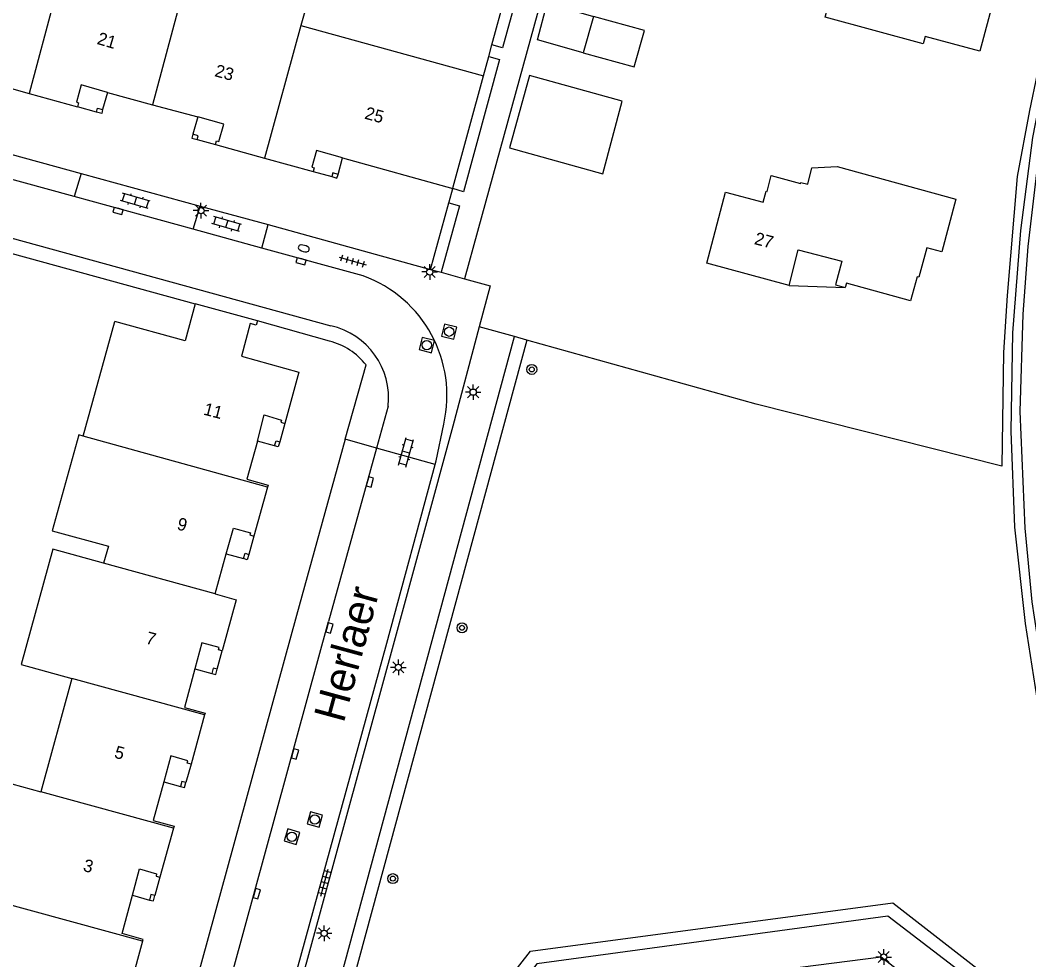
# Model space of a CAD drawing. Extents: x 136000 to 141014, y 402000 to 403500.
# Drawn here: x 139006.2 to 139086.9, y 402546.4 to 402621.6 of the extents above; entities that cross this region are included whole.
import ezdxf

# ---------------------------------------------------------------- set-up
doc = ezdxf.new("R2010")
doc.units = 0
for name, color, linetype in [('gg-afsc-hekwerk', 7, 'Continuous'), ('gg-afsc-muur', 7, 'Continuous'), ('gg-anno-huisnummerreeks BGT', 7, 'Continuous'), ('gg-anno-openbare ruimte label', 7, 'Continuous'), ('gg-bbg-bijgebouw', 7, 'Continuous'), ('gg-bbg-gedigitaliseerde bebouwing', 7, 'Continuous'), ('gg-bbg-hoofdgebouw', 7, 'Continuous'), ('gg-bbg-luifel en loopbrug', 7, 'Continuous'), ('gg-bbg-onder overbouw', 7, 'Continuous'), ('gg-bbg-pand overbouw', 7, 'Continuous'), ('gg-bbg-pilaar onder overbouw', 7, 'Continuous'), ('gg-bbg-pilaar pand', 7, 'Continuous'), ('gg-bbg-tussenscheiding', 7, 'Continuous'), ('gg-knt-verharding', 7, 'Continuous'), ('gg-knt-verharding nz', 7, 'Continuous'), ('gg-kntw-bovenkant insteek waterloop', 7, 'Continuous'), ('gg-kntw-waterlijn', 7, 'Continuous'), ('gt-grn-groengrens', 7, 'Continuous'), ('gt-grn-weggrens', 7, 'Continuous'), ('gt-symb-boom', 7, 'Continuous'), ('gt-symb-brandkraan', 7, 'Continuous'), ('gt-symb-klinker verharding', 7, 'Continuous'), ('gt-symb-kolk', 7, 'Continuous'), ('gt-symb-lichtmast', 7, 'Continuous'), ('gt-symb-rioolschacht', 7, 'Continuous'), ('gt-symb-tegel verharding', 7, 'Continuous')]:
    doc.layers.add(name, color=color, linetype=linetype)

# ---------------------------------------------------------------- blocks, each defined once
blk = doc.blocks.new('gt0-KOLK')
at = {"layer": 'gt-symb-kolk'}
blk.add_lwpolyline([(0, 0), (0.375, 0), (0.375, 0.4), (-0.375, 0.4), (-0.375, 0), (0, 0)], dxfattribs=at)
blk = doc.blocks.new('gt0-RS')
at = {"layer": 'gt-symb-rioolschacht'}
blk.add_lwpolyline([(-0.5, -0.5), (0.5, -0.5), (0.5, 0.5), (-0.5, 0.5)], close=True, dxfattribs=at)
blk.add_circle((0, 0), 0.375, dxfattribs=at)
blk = doc.blocks.new('gt0-LMAST')
at = {"layer": 'gt-symb-lichtmast'}
for p, q in [((-0.182, 0.173), (-0.447, 0.438)), ((-0.005, 0.246), (-0.005, 0.621)), ((0.172, 0.173), (0.437, 0.438)), ((-0.255, -0.004), (-0.63, -0.004)), ((-0.182, -0.181), (-0.447, -0.446)), ((-0.005, -0.254), (-0.005, -0.629)), ((0.437, -0.446), (0.172, -0.181)), ((0.245, -0.004), (0.62, -0.004))]:
    blk.add_line(p, q, dxfattribs=at)
blk.add_circle((-0.005, -0.004), 0.25, dxfattribs=at)
blk = doc.blocks.new('gt0-TEG1')
at = {"layer": 'gt-symb-tegel verharding'}
for p, q in [((-1.125, 0), (1.125, 0)), ((-0.9, -0.25), (-0.9, 0.25)), ((-0.45, -0.25), (-0.45, 0.25)), ((0, -0.25), (0, 0.25)), ((0.45, -0.25), (0.45, 0.25)), ((0.9, -0.25), (0.9, 0.25))]:
    blk.add_line(p, q, dxfattribs=at)
blk = doc.blocks.new('gt0-BOOM')
at = {"layer": 'gt-symb-boom'}
for radius in [0.4, 0.2]:
    blk.add_circle((0, 0), radius, dxfattribs=at)
blk = doc.blocks.new('gt0-KL1')
at = {"layer": 'gt-symb-klinker verharding'}
for p, q in [((-1.15, 0.3), (1.15, 0.3)), ((-1, -0.3), (-1, 0.3)), ((-0.5, 0.3), (-0.5, 0.45)), ((0, -0.3), (0, 0.3)), ((0.5, 0.3), (0.5, 0.45)), ((1, -0.3), (1, 0.3)), ((-1.15, -0.3), (1.15, -0.3)), ((-0.5, -0.45), (-0.5, -0.3)), ((0.5, -0.45), (0.5, -0.3))]:
    blk.add_line(p, q, dxfattribs=at)
blk = doc.blocks.new('gt0-BR')
at = {"layer": 'gt-symb-brandkraan'}
for centre, radius, start, end in [((-0.244, 0), 0.206, 107.56694, 252.43307), ((0.599, -2.664), 3, 106.89205, 107.56694), ((0, -0.691), 0.938, 73.10799, 106.89205), ((-0.599, -2.664), 3, 72.43309, 73.10799), ((0.244, 0), 0.206, 287.56695, 72.43309), ((0.599, 2.664), 3, 252.43307, 253.10797), ((0, 0.691), 0.938, 253.10797, 286.89206), ((-0.599, 2.664), 3, 286.89206, 287.56695)]:
    blk.add_arc(centre, radius, start, end, dxfattribs=at)

msp = doc.modelspace()

# ---------------------------------------------------------------- linework, layer by layer
at = {"layer": 'gg-afsc-hekwerk'}
for p, q in [((139043.95, 402619.622), (139046.928, 402630.632)), ((139043.699, 402618.694), (139043.95, 402619.622)), ((139043.28, 402617.145), (139043.699, 402618.694))]:
    msp.add_line(p, q, dxfattribs=at)
msp.add_lwpolyline([(139092.252, 402635.227), (139091.341, 402632.095), (139088.201, 402620.257), (139086.987, 402614.379), (139085.987, 402609.092)], dxfattribs=at)
at = {"layer": 'gg-afsc-muur'}
msp.add_line((138995.333, 402605.736), (139020.205, 402598.909), dxfattribs=at)
at = {"layer": 'gg-bbg-bijgebouw'}
msp.add_line((139052.089, 402621.913), (139051.261, 402618.999), dxfattribs=at)
for points in [[(139051.261, 402618.999), (139047.585, 402620.043), (139048.37, 402622.969), (139052.089, 402621.913)], [(139046.96, 402617.184), (139045.355, 402611.382), (139052.814, 402609.319), (139054.379, 402615.132), (139046.96, 402617.184)]]:
    msp.add_lwpolyline(points, dxfattribs=at)
at = {"layer": 'gg-bbg-gedigitaliseerde bebouwing'}
for p, q in [((139011.233, 402588.31), (139013.756, 402597.498)), ((139010.332, 402568.895), (139007.845, 402559.831))]:
    msp.add_line(p, q, dxfattribs=at)
for points in [[(139019.176, 402623.79), (139019.988, 402626.737), (139029.474, 402624.122), (139028.662, 402621.175)], [(139011.233, 402588.31), (139010.868, 402588.41), (139008.758, 402580.728), (139013.242, 402579.497), (139012.867, 402578.129)], [(139012.867, 402578.129), (139008.803, 402579.248), (139006.261, 402570.016), (139010.332, 402568.895)], [(139001.45, 402551.843), (139003.945, 402560.905), (139007.845, 402559.831)]]:
    msp.add_lwpolyline(points, dxfattribs=at)
at = {"layer": 'gg-bbg-hoofdgebouw'}
for p, q in [((139028.662, 402621.175), (139043.28, 402617.145)), ((139002.97, 402616.833), (139006.897, 402615.75)), ((139040.851, 402608.257), (139043.28, 402617.145)), ((139013.164, 402615.808), (139016.779, 402614.836)), ((139006.897, 402615.75), (139010.768, 402614.682)), ((139016.779, 402614.836), (139020.4, 402613.862)), ((139021.817, 402611.645), (139025.74, 402610.56)), ((139025.74, 402610.56), (139029.633, 402609.483)), ((139031.994, 402610.578), (139040.817, 402608.132)), ((139040.817, 402608.132), (139040.851, 402608.257)), ((139020.205, 402598.909), (139019.384, 402595.941)), ((139025.17, 402597.535), (139020.205, 402598.909)), ((139019.384, 402595.941), (139013.756, 402597.498)), ((139025.982, 402584.232), (139024.877, 402580.308)), ((139021.794, 402575.671), (139022.679, 402578.88)), ((139020.943, 402565.986), (139019.865, 402562.055)), ((139018.462, 402556.932), (139017.366, 402552.997)), ((139015.977, 402547.867), (139014.903, 402543.93))]:
    msp.add_line(p, q, dxfattribs=at)
for points in [[(139070.613, 402621.859), (139072.696, 402629.684), (139076.278, 402628.728), (139078.219, 402635.93), (139086.871, 402633.603), (139083.006, 402619.122), (139078.638, 402620.291), (139078.478, 402619.716), (139070.613, 402621.859)], [(139067.736, 402600.355), (139061.147, 402602.15), (139062.656, 402607.853), (139065.652, 402607.046), (139065.898, 402607.922), (139065.972, 402607.901), (139066.311, 402609.176), (139068.648, 402608.543), (139068.667, 402608.621), (139069.224, 402608.484), (139069.567, 402609.79), (139071.572, 402609.895), (139081.092, 402607.281), (139079.963, 402603.072), (139078.757, 402603.395), (139078.116, 402601.031), (139077.992, 402601.066), (139077.465, 402599.151), (139072.331, 402600.564), (139072.228, 402600.211)], [(139067.736, 402600.355), (139068.47, 402603.211), (139071.945, 402602.318), (139071.454, 402600.41), (139072.228, 402600.211)], [(139025.17, 402597.535), (139025.065, 402597.19), (139024.596, 402597.333), (139023.906, 402594.706), (139028.497, 402593.419), (139027.358, 402589.329)], [(139025.178, 402587.909), (139024.331, 402584.866), (139026.028, 402584.396), (139025.982, 402584.232)], [(139021.794, 402575.671), (139023.481, 402575.206), (139022.359, 402571.124)], [(139020.17, 402569.687), (139019.331, 402566.593), (139020.985, 402566.14), (139020.943, 402565.986)], [(139017.677, 402560.627), (139016.843, 402557.534), (139018.505, 402557.086), (139018.462, 402556.932)], [(139015.977, 402547.867), (139016.019, 402548.021), (139014.361, 402548.481), (139015.18, 402551.55)]]:
    msp.add_lwpolyline(points, dxfattribs=at)
at = {"layer": 'gg-bbg-luifel en loopbrug'}
msp.add_line((139067.736, 402600.355), (139072.228, 402600.211), dxfattribs=at)
msp.add_lwpolyline([(139051.261, 402618.999), (139055.346, 402617.873), (139056.151, 402620.793), (139052.089, 402621.913)], dxfattribs=at)
at = {"layer": 'gg-bbg-onder overbouw'}
for points in [[(139013.164, 402615.808), (139011.068, 402616.425), (139010.685, 402615.048), (139010.866, 402614.99), (139010.768, 402614.682)], [(139021.817, 402611.645), (139021.902, 402611.953), (139022.086, 402611.903), (139022.499, 402613.28), (139020.4, 402613.862)], [(139031.994, 402610.578), (139029.892, 402611.178), (139029.524, 402609.848), (139029.718, 402609.791), (139029.633, 402609.483)], [(139025.178, 402587.909), (139025.726, 402590.01), (139027.101, 402589.598), (139027.05, 402589.415), (139027.358, 402589.329)], [(139022.679, 402578.88), (139023.251, 402580.953), (139024.618, 402580.568), (139024.569, 402580.395), (139024.877, 402580.308)], [(139022.359, 402571.124), (139022.054, 402571.204), (139022.102, 402571.388), (139020.735, 402571.77), (139020.17, 402569.687)], [(139019.865, 402562.055), (139019.56, 402562.127), (139019.604, 402562.312), (139018.241, 402562.719), (139017.677, 402560.627)], [(139015.18, 402551.55), (139015.746, 402553.673), (139017.109, 402553.266), (139017.058, 402553.083), (139017.366, 402552.997)]]:
    msp.add_lwpolyline(points, dxfattribs=at)
at = {"layer": 'gg-bbg-pand overbouw'}
for p, q in [((139013.164, 402615.808), (139012.785, 402614.453)), ((139012.303, 402614.249), (139010.768, 402614.682)), ((139020.4, 402613.862), (139020.016, 402612.472)), ((139020.349, 402612.053), (139021.817, 402611.645)), ((139031.63, 402609.266), (139031.994, 402610.578)), ((139029.633, 402609.483), (139031.121, 402609.085)), ((139027.358, 402589.329), (139026.969, 402587.855)), ((139026.541, 402587.526), (139025.178, 402587.909)), ((139024.877, 402580.308), (139024.49, 402578.845)), ((139022.679, 402578.88), (139024.056, 402578.506)), ((139021.948, 402569.642), (139022.359, 402571.124)), ((139020.17, 402569.687), (139021.523, 402569.313)), ((139019.865, 402562.055), (139019.45, 402560.587)), ((139017.677, 402560.627), (139019.023, 402560.252)), ((139017.366, 402552.997), (139016.966, 402551.533)), ((139015.18, 402551.55), (139016.535, 402551.172))]:
    msp.add_line(p, q, dxfattribs=at)
at = {"layer": 'gg-bbg-pilaar onder overbouw'}
for points in [[(139012.303, 402614.249), (139012.378, 402614.553), (139012.785, 402614.453)], [(139020.349, 402612.053), (139020.431, 402612.362), (139020.016, 402612.472)], [(139031.63, 402609.266), (139031.213, 402609.391), (139031.121, 402609.085)], [(139026.541, 402587.526), (139026.665, 402587.94), (139026.969, 402587.855)], [(139024.056, 402578.506), (139024.188, 402578.937), (139024.49, 402578.845)], [(139021.948, 402569.642), (139021.627, 402569.724), (139021.523, 402569.313)], [(139019.45, 402560.587), (139019.133, 402560.67), (139019.023, 402560.252)], [(139016.966, 402551.533), (139016.633, 402551.607), (139016.535, 402551.172)]]:
    msp.add_lwpolyline(points, dxfattribs=at)
at = {"layer": 'gg-bbg-pilaar pand'}
for points in [[(139012.785, 402614.453), (139012.71, 402614.148), (139012.303, 402614.249)], [(139020.016, 402612.472), (139019.933, 402612.163), (139020.349, 402612.053)], [(139031.121, 402609.085), (139031.544, 402608.958), (139031.63, 402609.266)], [(139026.969, 402587.855), (139026.844, 402587.443), (139026.541, 402587.526)], [(139024.49, 402578.845), (139024.358, 402578.414), (139024.056, 402578.506)], [(139021.523, 402569.313), (139021.844, 402569.232), (139021.948, 402569.642)], [(139019.023, 402560.252), (139019.341, 402560.168), (139019.45, 402560.587)], [(139016.535, 402551.172), (139016.869, 402551.097), (139016.966, 402551.533)]]:
    msp.add_lwpolyline(points, dxfattribs=at)
at = {"layer": 'gg-bbg-tussenscheiding'}
for p, q in [((139009.767, 402626.384), (139006.897, 402615.75)), ((139019.176, 402623.79), (139016.779, 402614.836)), ((139028.662, 402621.175), (139025.74, 402610.56)), ((139025.982, 402584.232), (139011.233, 402588.31)), ((139021.794, 402575.671), (139012.867, 402578.129)), ((139020.943, 402565.986), (139010.332, 402568.895)), ((139018.462, 402556.932), (139007.845, 402559.831)), ((139015.977, 402547.867), (139001.45, 402551.843))]:
    msp.add_line(p, q, dxfattribs=at)
at = {"layer": 'gg-knt-verharding'}
for p, q in [((139055.112, 402649.429), (139042.781, 402604.686)), ((139000, 402612.368), (139011.063, 402609.339)), ((139011.063, 402609.339), (139020.586, 402606.732)), ((139040.523, 402607.061), (139040.817, 402608.132)), ((139039.038, 402601.656), (139040.501, 402606.98)), ((139040.501, 402606.98), (139040.523, 402607.061)), ((139020.586, 402606.732), (139026.027, 402605.242)), ((139000, 402605.667), (139031.048, 402597.148)), ((139025.529, 402603.366), (139026.027, 402605.242)), ((139026.027, 402605.242), (139039.038, 402601.656)), ((139042.781, 402604.686), (139041.741, 402600.911)), ((139033.641, 402601.142), (139025.529, 402603.366)), ((139039.038, 402601.656), (139039.878, 402601.424)), ((139039.878, 402601.424), (139041.741, 402600.911)), ((139030.955, 402595.913), (139025.17, 402597.535)), ((139032.203, 402588.064), (139033.87, 402594.009)), ((139035.633, 402590.702), (139034.706, 402587.357)), ((139032.203, 402588.064), (139028.306, 402573.956)), ((139034.706, 402587.357), (139032.203, 402588.064)), ((139035.523, 402571.744), (139039.408, 402586.029)), ((139028.306, 402573.956), (139017.429, 402534.261)), ((139024.432, 402531.3), (139035.523, 402571.744)), ((139036.041, 402571.565), (139024.973, 402531.181))]:
    msp.add_line(p, q, dxfattribs=at)
for points in [[(139046.937, 402630.666), (139047.845, 402630.426), (139044.801, 402619.392), (139043.95, 402619.622)], [(139043.699, 402618.694), (139044.554, 402618.457), (139041.678, 402607.877), (139040.817, 402608.132)], [(139040.501, 402606.98), (139041.347, 402606.751), (139039.878, 402601.424)], [(139041.741, 402600.911), (139043.806, 402600.342), (139042.932, 402597.066)], [(139042.932, 402597.066), (139040.806, 402589.096), (139036.041, 402571.565)], [(139039.408, 402586.029), (139039.493, 402586.342), (139040.089, 402589.275)], [(139084.031, 402485.199), (139099.117, 402504.609), (139095.785, 402530.541), (139075.094, 402546.61), (139049.177, 402543.297), (139034.578, 402524.595)]]:
    msp.add_lwpolyline(points, dxfattribs=at)
for centre, radius, start, end in [((139030.146, 402591.558), 10.202, 347.07076, 69.96462), ((139029.755, 402591.374), 5.917, 353.47363, 77.37439), ((139029.599, 402590.653), 5.432, 38.15622, 75.54079)]:
    msp.add_arc(centre, radius, start, end, dxfattribs=at)
at = {"layer": 'gg-knt-verharding nz'}
for p, q in [((139010.512, 402607.482), (139000, 402610.364)), ((139011.063, 402609.339), (139010.512, 402607.482)), ((139020.039, 402604.871), (139010.512, 402607.482)), ((139020.039, 402604.871), (139020.586, 402606.732)), ((139025.529, 402603.366), (139020.039, 402604.871)), ((139034.706, 402587.357), (139030.878, 402573.48))]:
    msp.add_line(p, q, dxfattribs=at)
msp.add_lwpolyline([(139014.234, 402512.815), (139018.218, 402527.235), (139030.878, 402573.48)], dxfattribs=at)
at = {"layer": 'gg-kntw-bovenkant insteek waterloop'}
msp.add_lwpolyline([(139092.609, 402633.574), (139090.617, 402626.802), (139088.79, 402620.27), (139087.216, 402612.204), (139086.26, 402604.781), (139085.618, 402596.571), (139085.471, 402588.718), (139085.789, 402581.011), (139086.642, 402573.296), (139087.835, 402565.616), (139089.409, 402558.341), (139091.347, 402550.925), (139093.782, 402543.679), (139096.706, 402536.488), (139098.09, 402533.793)], dxfattribs=at)
at = {"layer": 'gg-kntw-waterlijn'}
msp.add_lwpolyline([(139090.326, 402623.684), (139088.758, 402616.418), (139087.656, 402610.3), (139086.844, 402603.482), (139086.447, 402598.085), (139086.214, 402590.29), (139086.602, 402580.953), (139087.161, 402575.035), (139087.908, 402570.126), (139089.331, 402562.155), (139092.084, 402551.069), (139093.474, 402547.084), (139096.213, 402539.602), (139098.121, 402535.096), (139101.958, 402527.616), (139105.255, 402521.995), (139110.174, 402514.157), (139145.369, 402459.509), (139146.056, 402459.895)], dxfattribs=at)
at = {"layer": 'gt-grn-groengrens'}
for p, q in [((139045.742, 402596.28), (139042.932, 402597.066)), ((139046.73, 402596.003), (139045.742, 402596.28))]:
    msp.add_line(p, q, dxfattribs=at)
for points in [[(139085.987, 402609.092), (139085.185, 402599.578), (139084.909, 402595.012), (139084.757, 402585.898), (139065.102, 402590.861), (139046.73, 402596.003)], [(139096.998, 402533.499), (139075.648, 402549.869), (139047.546, 402546.076), (139033.477, 402528.063), (139029.775, 402529.073), (139029.04, 402529.349), (139028.612, 402529.655), (139028.367, 402530.083), (139028.214, 402530.634), (139028.214, 402531.277), (139028.306, 402531.614), (139028.335, 402531.937), (139045.742, 402596.28)], [(139046.73, 402596.003), (139029.522, 402532.566), (139029.438, 402531.95), (139029.346, 402531.522), (139029.407, 402531.002), (139029.438, 402530.542), (139029.775, 402530.236), (139030.142, 402529.991), (139033.049, 402529.165), (139047.026, 402547.086), (139076.045, 402550.94), (139096.32, 402535.17)]]:
    msp.add_lwpolyline(points, dxfattribs=at)
at = {"layer": 'gt-grn-weggrens'}
msp.add_line((139039.408, 402586.029), (139034.706, 402587.357), dxfattribs=at)

# ---------------------------------------------------------------- block references
at = {"layer": 'gt-symb-boom'}
for p in [(139047.134, 402593.646), (139041.552, 402572.963), (139036.016, 402552.884)]:
    msp.add_blockref('gt0-BOOM', p, dxfattribs=at)
at = {"layer": 'gt-symb-brandkraan', "rotation": -15.134475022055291}
msp.add_blockref('gt0-BR', (139028.889, 402603.341), dxfattribs=at)
at = {"layer": 'gt-symb-klinker verharding'}
for p, rotation in [((139015.404, 402607.148), 163.79481462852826), ((139022.717, 402605.29), 163.79481463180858), ((139037.07, 402587.021), 74.68454880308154)]:
    msp.add_blockref('gt0-KL1', p, dxfattribs=dict(at, rotation=rotation))
at = {"layer": 'gt-symb-kolk'}
for p, rotation in [((139014.07, 402606.525), 164.57402962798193), ((139028.721, 402602.495), 164.6292745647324), ((139033.988, 402584.691), -105.06423394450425), ((139030.752, 402573.003), -105.37072543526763), ((139027.996, 402562.918), -105.37072543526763), ((139024.934, 402551.744), -105.37072543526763)]:
    msp.add_blockref('gt0-KOLK', p, dxfattribs=dict(at, rotation=rotation))
at = {"layer": 'gt-symb-lichtmast'}
for p in [(139020.661, 402606.37), (139038.978, 402601.462), (139042.451, 402591.832), (139036.463, 402569.796), (139030.524, 402548.509), (139075.314, 402546.611)]:
    msp.add_blockref('gt0-LMAST', p, dxfattribs=at)
at = {"layer": 'gt-symb-rioolschacht'}
for p, rotation in [((139040.524, 402596.672), -14.008443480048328), ((139038.735, 402595.596), -14.008443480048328), ((139029.77, 402557.618), -16.677293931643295), ((139027.94, 402556.24), -16.02410965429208)]:
    msp.add_blockref('gt0-RS', p, dxfattribs=dict(at, rotation=rotation))
at = {"layer": 'gt-symb-tegel verharding'}
for p, rotation in [((139032.8, 402602.328), -15.843082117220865), ((139030.536, 402552.561), 74.68454880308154)]:
    msp.add_blockref('gt0-TEG1', p, dxfattribs=dict(at, rotation=rotation))

# ---------------------------------------------------------------- texts
at = {"layer": 'gg-anno-huisnummerreeks BGT'}
for s, rotation, p in [('21', 343.6, (139012.276, 402619.717)), ('23', 344.5, (139021.69, 402617.137)), ('25', 344.5, (139033.696, 402613.738)), ('27', 345.2, (139064.889, 402603.693)), ('11', 345.4, (139020.798, 402590.043)), ('9', 344.6, (139018.672, 402580.859)), ('7', 344.8, (139016.174, 402571.721)), ('5', 344.9, (139013.659, 402562.58)), ('3', 345, (139011.162, 402553.516))]:
    msp.add_text(s, height=1, rotation=rotation, dxfattribs=at).set_placement(p)
at = {"layer": 'gg-anno-openbare ruimte label'}
msp.add_text('Herlaer', height=2.5, rotation=74.8, dxfattribs=at).set_placement((139032.077, 402565.274))

doc.saveas('drawing.dxf')
